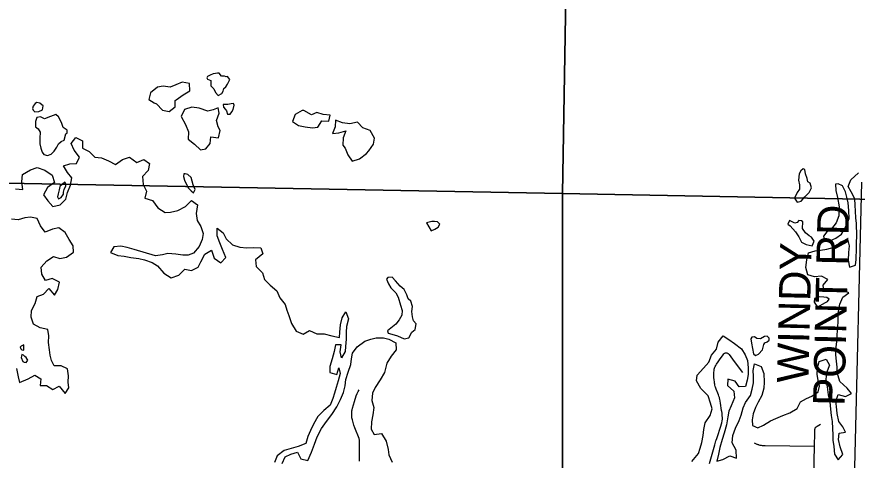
# Model space of a CAD drawing. Extents: x -38.1 to 35.9, y -2.7 to 28.5.
# Drawn here: x 22.099 to 23.615, y 17.526 to 18.326 of the extents above; entities that cross this region are included whole.
import ezdxf

# ---------------------------------------------------------------- set-up
doc = ezdxf.new("R2010")
doc.units = 0
for name, color, linetype in [('GM_X_Interstate_Shield', 7, 'Continuous'), ('GM_X_Major_River_Text', 7, 'Continuous'), ('GM_X_Minor_Lake', 7, 'Continuous'), ('GM_X_US_Route', 7, 'Continuous')]:
    doc.layers.add(name, color=color, linetype=linetype)

msp = doc.modelspace()

# ---------------------------------------------------------------- linework, layer by layer
at = {"layer": 'GM_X_Interstate_Shield'}
for points in [[(22.4769, 18.2175), (22.4739, 18.2184), (22.4682, 18.2185), (22.4641, 18.224), (22.4611, 18.2237), (22.4577, 18.2234), (22.4531, 18.2228), (22.4477, 18.2206), (22.4431, 18.2177), (22.4419, 18.2155), (22.4433, 18.2128), (22.4493, 18.2107), (22.4494, 18.2009), (22.4546, 18.1958), (22.4578, 18.1889), (22.4626, 18.1834), (22.4688, 18.187), (22.4712, 18.1915)], [(22.3868, 18.1761), (22.3992, 18.1848), (22.4115, 18.1921), (22.4104, 18.205), (22.3972, 18.2077), (22.3857, 18.203), (22.376, 18.1988), (22.3632, 18.2003), (22.3529, 18.1987), (22.3404, 18.1884), (22.337, 18.1767), (22.3471, 18.1704)], [(22.4712, 18.1915), (22.4728, 18.196), (22.4763, 18.1993), (22.4791, 18.2038), (22.4832, 18.2124), (22.4792, 18.2178)], [(22.4792, 18.2178), (22.4769, 18.2175)], [(22.3471, 18.1704), (22.3512, 18.1684), (22.3619, 18.1574), (22.374, 18.1548), (22.3845, 18.1629), (22.3848, 18.1746)], [(22.3848, 18.1746), (22.3868, 18.1761)], [(22.1467, 18.1647), (22.1441, 18.167), (22.1408, 18.1698), (22.1355, 18.1707), (22.1324, 18.1689), (22.1289, 18.1641), (22.1276, 18.1603), (22.1287, 18.1572), (22.1316, 18.1541)], [(22.1316, 18.1541), (22.1392, 18.155), (22.1454, 18.1579), (22.1467, 18.1647)], [(22.4535, 18.1579), (22.4435, 18.1551), (22.4281, 18.1609), (22.4148, 18.1624), (22.4018, 18.1582), (22.3954, 18.1455), (22.4037, 18.1316), (22.4086, 18.1181), (22.4082, 18.1049), (22.4197, 18.0958), (22.4304, 18.0853), (22.44, 18.0873), (22.4482, 18.0973), (22.4494, 18.109), (22.463, 18.1071), (22.466, 18.1207)], [(22.4623, 18.1614), (22.4535, 18.1579)], [(22.466, 18.1207), (22.4624, 18.1272), (22.4593, 18.1387), (22.4639, 18.1519), (22.4623, 18.1614)], [(22.4899, 18.169), (22.4857, 18.1687), (22.4799, 18.1674), (22.475, 18.1675), (22.4716, 18.1672), (22.4722, 18.1623), (22.4755, 18.1584), (22.4773, 18.1557), (22.4794, 18.1499)], [(22.4794, 18.1499), (22.484, 18.1498), (22.4871, 18.1539), (22.4892, 18.1584), (22.4913, 18.1663)], [(22.4913, 18.1663), (22.4899, 18.169)], [(22.1899, 18.121), (22.1828, 18.1261), (22.1797, 18.1349), (22.1746, 18.1449), (22.1695, 18.1492), (22.1602, 18.1457), (22.1491, 18.1415), (22.142, 18.1451), (22.1351, 18.1441), (22.1326, 18.1366), (22.1327, 18.1271), (22.1375, 18.1236), (22.1415, 18.1174), (22.1405, 18.1064), (22.1409, 18.0962), (22.1426, 18.0885)], [(22.6168, 18.1566), (22.6137, 18.1563), (22.6013, 18.1491), (22.5964, 18.1367), (22.6072, 18.1292), (22.6193, 18.127), (22.6325, 18.1251), (22.6421, 18.1263)], [(22.6492, 18.1379), (22.6622, 18.1375), (22.6644, 18.1481), (22.6515, 18.1492), (22.6402, 18.1529), (22.6306, 18.1487), (22.6168, 18.1566)], [(22.6421, 18.1263), (22.6492, 18.1379)], [(22.7339, 18.0839), (22.7422, 18.0961), (22.744, 18.1067), (22.7365, 18.1202), (22.7233, 18.1251), (22.7137, 18.1353), (22.7, 18.1326), (22.6867, 18.1342), (22.674, 18.1391), (22.6732, 18.1273), (22.6683, 18.1149), (22.6801, 18.1165), (22.6928, 18.1196), (22.6878, 18.1072), (22.6871, 18.0939)], [(22.1426, 18.0885), (22.145, 18.0812), (22.148, 18.0774), (22.1547, 18.0753), (22.1609, 18.0778), (22.1667, 18.0833), (22.1711, 18.0904), (22.1743, 18.0963), (22.179, 18.1008), (22.1848, 18.1033), (22.1878, 18.1142), (22.1901, 18.116), (22.1899, 18.121)], [(22.0971, 18.0151), (22.11, 18.0143), (22.1081, 18.0277), (22.1097, 18.0413), (22.1236, 18.0496), (22.1362, 18.0538), (22.1498, 18.0489), (22.1628, 18.0401), (22.167, 18.0267), (22.1545, 18.0176), (22.1473, 18.0045), (22.155, 17.9933), (22.1642, 17.9835), (22.1772, 17.9866), (22.1877, 17.9965), (22.1904, 18.0086), (22.1961, 18.0221), (22.1984, 18.0349), (22.1907, 18.0447), (22.1834, 18.057), (22.1949, 18.0605), (22.2067, 18.0609), (22.2124, 18.0721), (22.2029, 18.0849), (22.1975, 18.0972), (22.2058, 18.108), (22.2174, 18.102), (22.2178, 18.0887), (22.2294, 18.0826), (22.2397, 18.0721), (22.2519, 18.0714), (22.2646, 18.0657), (22.2769, 18.0593), (22.2897, 18.068), (22.3024, 18.0722), (22.3158, 18.0627), (22.3281, 18.0681), (22.3385, 18.0609), (22.3362, 18.0481), (22.3257, 18.0374), (22.3272, 18.0233), (22.3329, 18.011)], [(22.6871, 18.0939), (22.6911, 18.0889), (22.6961, 18.0766), (22.7041, 18.0653), (22.7175, 18.0691), (22.7296, 18.079)], [(22.7296, 18.079), (22.7339, 18.0839)], [(22.4134, 18.0357), (22.4078, 18.0408), (22.4026, 18.0424), (22.4003, 18.0421), (22.3997, 18.0372), (22.4018, 18.0311), (22.4083, 18.0172), (22.4134, 18.0118)], [(23.5107, 18.0227), (23.5105, 18.0147), (23.5065, 18.0084), (23.5017, 17.9987), (23.5064, 17.9913), (23.514, 17.993), (23.5203, 18.0008), (23.5285, 18.0085), (23.5322, 18.0171), (23.5298, 18.0252), (23.5257, 18.0279), (23.5244, 18.0337), (23.5216, 18.0425)], [(23.5216, 18.0425), (23.5207, 18.0501), (23.5177, 18.0513), (23.5134, 18.048), (23.5102, 18.0421), (23.5091, 18.0307), (23.5107, 18.0227)], [(23.5465, 17.7036), (23.5588, 17.7082), (23.5649, 17.697), (23.5592, 17.6835), (23.5581, 17.671), (23.5607, 17.6581), (23.5626, 17.6436), (23.5656, 17.631), (23.5667, 17.6177), (23.5679, 17.6062), (23.5695, 17.5952), (23.5702, 17.5826), (23.5707, 17.5712), (23.5711, 17.5617), (23.5727, 17.5503), (23.5742, 17.5366), (23.5804, 17.5262), (23.589, 17.5358), (23.5841, 17.5496), (23.5814, 17.563), (23.5825, 17.5747), (23.594, 17.5763), (23.589, 17.5859), (23.582, 17.5956), (23.5787, 17.6101), (23.5775, 17.6227), (23.5763, 17.6322), (23.5808, 17.6442), (23.5936, 17.6404), (23.6044, 17.6458), (23.5967, 17.6555), (23.5838, 17.6676), (23.579, 17.6841), (23.5789, 17.6936), (23.5776, 17.7042), (23.5761, 17.7157), (23.5769, 17.7297), (23.5779, 17.7399), (23.5786, 17.7505), (23.5793, 17.76), (23.5805, 17.7744), (23.5808, 17.7842), (23.5814, 17.7937), (23.5834, 17.8073), (23.5887, 17.8197), (23.5995, 17.8277), (23.586, 17.8338), (23.5765, 17.8325), (23.567, 17.8317), (23.5548, 17.8313), (23.5532, 17.8416), (23.5619, 17.8519), (23.5503, 17.8576), (23.5377, 17.8564), (23.5257, 17.8598), (23.5223, 17.8736), (23.5242, 17.8872), (23.5268, 17.8996), (23.5391, 17.9031), (23.5486, 17.9043), (23.5601, 17.9063), (23.5731, 17.9097), (23.5856, 17.9199), (23.5971, 17.9242), (23.6002, 17.9127), (23.599, 17.9002), (23.5986, 17.8865), (23.6009, 17.8739), (23.6117, 17.8778), (23.6131, 17.8876), (23.6137, 17.9081), (23.6136, 17.9176), (23.6144, 17.9305), (23.6135, 17.9525), (23.6123, 17.9632), (23.6119, 17.975), (23.6114, 17.986), (23.6106, 17.997), (23.6042, 18.0101), (23.5988, 18.0197), (23.6033, 18.0314), (23.617, 18.0439)], [(22.1856, 18.027), (22.1809, 18.0233), (22.177, 18.0196), (22.1753, 18.0132), (22.1736, 18.0064), (22.1723, 18.0008), (22.1741, 17.9969), (22.1791, 17.9994), (22.1831, 18.0058)], [(22.1831, 18.0058), (22.1832, 18.0092), (22.1844, 18.0141), (22.1877, 18.0204), (22.1874, 18.0242), (22.1856, 18.027)], [(22.4134, 18.0118), (22.4179, 18.0082), (22.4207, 18.0138), (22.4175, 18.0223), (22.4134, 18.0357)], [(23.5885, 18.0208), (23.5803, 18.0244), (23.5757, 18.0238), (23.5761, 18.012), (23.5792, 17.9998), (23.5821, 17.983), (23.582, 17.9663), (23.5771, 17.9536), (23.5684, 17.9432)], [(22.3329, 18.011), (22.3302, 17.9986), (22.3438, 17.9944), (22.3536, 17.9808), (22.3667, 17.9725), (22.3766, 17.9733), (22.3896, 17.976), (22.4035, 17.9836), (22.4144, 17.9939), (22.4248, 17.9864), (22.4225, 17.9709), (22.4247, 17.9579), (22.4313, 17.9471), (22.4351, 17.9349), (22.4332, 17.9239), (22.4283, 17.9111), (22.4181, 17.8989), (22.4081, 17.8958), (22.3986, 17.8957), (22.3861, 17.8975), (22.3717, 17.8983), (22.3618, 17.8963), (22.3492, 17.8944), (22.3108, 17.9058), (22.2983, 17.9095), (22.287, 17.9121), (22.2741, 17.9106), (22.2681, 17.9005), (22.2812, 17.8952), (22.2929, 17.8937), (22.305, 17.8911), (22.319, 17.8896), (22.3296, 17.8874), (22.3431, 17.8824), (22.3528, 17.8765), (22.3646, 17.8632), (22.3776, 17.8549), (22.3911, 17.8595), (22.402, 17.8705), (22.4145, 17.8679), (22.4264, 17.874), (22.4309, 17.8837), (22.4381, 17.8976), (22.4501, 17.9045), (22.455, 17.8903), (22.4669, 17.8816), (22.476, 17.8916), (22.4703, 17.9058), (22.4653, 17.9177), (22.4604, 17.9307), (22.4608, 17.944), (22.4712, 17.9361), (22.477, 17.9253), (22.488, 17.914), (22.5012, 17.9098), (22.5141, 17.9087), (22.5266, 17.9091), (22.5391, 17.9088), (22.5426, 17.8977), (22.5298, 17.887), (22.5309, 17.8752), (22.5424, 17.8635), (22.5462, 17.8516), (22.5561, 17.8415), (22.568, 17.8313), (22.5733, 17.8186), (22.5832, 17.8066), (22.5863, 17.7966), (22.5898, 17.7866), (22.5944, 17.7721), (22.6031, 17.7586), (22.6158, 17.7529), (22.627, 17.7598), (22.6401, 17.7537), (22.6534, 17.7537), (22.6674, 17.7499), (22.681, 17.7472), (22.6816, 17.7567), (22.6828, 17.7696), (22.6858, 17.7824), (22.6926, 17.7932), (22.6972, 17.7806), (22.6937, 17.767), (22.693, 17.7564), (22.6934, 17.7442), (22.6919, 17.731), (22.6912, 17.7215), (22.6848, 17.7103), (22.6821, 17.7214), (22.6844, 17.7339), (22.6741, 17.7338), (22.6715, 17.7217), (22.6677, 17.7085), (22.6635, 17.695), (22.6639, 17.6836), (22.6763, 17.6802), (22.6801, 17.6926), (22.6821, 17.6819), (22.679, 17.6691), (22.6749, 17.6571), (22.6719, 17.6466)], [(23.5684, 17.9432), (23.5599, 17.9378), (23.5543, 17.93), (23.5556, 17.9212), (23.5655, 17.9213), (23.5766, 17.9263), (23.5863, 17.9336), (23.5951, 17.9477), (23.6005, 17.962), (23.5998, 17.9761), (23.5986, 17.9898), (23.5963, 18.0001), (23.5935, 18.01), (23.5885, 18.0208)], [(22.0985, 17.6909), (22.1019, 17.676), (22.1042, 17.6657), (22.1196, 17.6725), (22.1316, 17.679), (22.1428, 17.6726), (22.1413, 17.6605), (22.1527, 17.6602), (22.1643, 17.6534), (22.1754, 17.6591), (22.1865, 17.6459), (22.1928, 17.6564), (22.1916, 17.6663), (22.1923, 17.6776), (22.1904, 17.6906), (22.1792, 17.6962), (22.1667, 17.6958), (22.1616, 17.7055), (22.1596, 17.7154), (22.1584, 17.7249), (22.1561, 17.7379), (22.1569, 17.75), (22.1549, 17.7614), (22.1413, 17.7645), (22.1294, 17.7709), (22.1252, 17.7839), (22.1256, 17.7957), (22.132, 17.8084), (22.1358, 17.8212), (22.1473, 17.8254), (22.1571, 17.8354), (22.1674, 17.8237), (22.1734, 17.8334), (22.1761, 17.8466), (22.163, 17.8534), (22.1507, 17.85), (22.1446, 17.8611), (22.1434, 17.8737), (22.1533, 17.8856), (22.1653, 17.8932), (22.1766, 17.8898), (22.1888, 17.8918), (22.2016, 17.9009), (22.2008, 17.9123), (22.1939, 17.9239), (22.1863, 17.9366), (22.1748, 17.9449), (22.1633, 17.9422), (22.1503, 17.9373), (22.1419, 17.9485), (22.1362, 17.9616), (22.1237, 17.9642), (22.1138, 17.963), (22.1019, 17.9591), (22.0898, 17.9606)], [(22.8621, 17.9515), (22.8577, 17.9555), (22.8524, 17.9564), (22.8475, 17.9561), (22.8379, 17.9541)], [(22.8379, 17.9541), (22.8462, 17.9395), (22.8531, 17.9427), (22.8589, 17.9459), (22.8621, 17.9515)], [(23.5167, 17.9557), (23.5145, 17.9577), (23.5096, 17.9582), (23.5064, 17.9545), (23.5026, 17.9531), (23.4974, 17.9559), (23.4925, 17.9583), (23.4896, 17.9516), (23.4941, 17.9484), (23.5033, 17.9375)], [(23.5033, 17.9375), (23.5095, 17.9286), (23.5145, 17.919), (23.5231, 17.9146), (23.5337, 17.9123), (23.537, 17.9206), (23.5326, 17.9283), (23.5281, 17.9307), (23.5218, 17.9358), (23.5164, 17.9436), (23.5167, 17.9557)], [(22.7761, 17.8561), (22.7685, 17.8552), (22.7661, 17.8522), (22.7693, 17.8438), (22.774, 17.8364), (22.7825, 17.8278), (22.7868, 17.8197), (22.791, 17.8056), (22.7941, 17.796), (22.7938, 17.7873), (22.7887, 17.7787), (22.7827, 17.7709)], [(22.7827, 17.7709), (22.7765, 17.7665), (22.7679, 17.7592), (22.7689, 17.7546), (22.7757, 17.7529), (22.7855, 17.7503), (22.7975, 17.7447), (22.8063, 17.7463), (22.8119, 17.7564), (22.8178, 17.7616), (22.8192, 17.7718), (22.8148, 17.7772), (22.8131, 17.7841), (22.8119, 17.794), (22.8129, 17.8031), (22.8098, 17.8126), (22.8053, 17.8166), (22.8029, 17.8242), (22.7975, 17.8335), (22.7905, 17.8397), (22.7824, 17.8491), (22.7761, 17.8561)], [(23.5549, 17.8199), (23.5477, 17.8201), (23.5408, 17.8184), (23.5377, 17.8174), (23.5375, 17.8109), (23.5411, 17.8055), (23.5445, 17.8031), (23.5483, 17.8045), (23.5522, 17.8071)], [(23.5522, 17.8071), (23.5576, 17.8103), (23.5611, 17.8117), (23.5643, 17.8162), (23.5602, 17.8194), (23.5549, 17.8199)], [(23.3167, 17.5233), (23.3285, 17.5377), (23.3318, 17.5475), (23.3348, 17.5576), (23.3371, 17.5705), (23.3385, 17.5811), (23.3407, 17.5928), (23.3495, 17.6065), (23.3533, 17.6182), (23.3502, 17.6285), (23.346, 17.6419), (23.3327, 17.6548), (23.3251, 17.6687), (23.3262, 17.6789), (23.3376, 17.6915), (23.347, 17.7026), (23.352, 17.7154), (23.361, 17.7261), (23.3644, 17.7385), (23.3731, 17.7501), (23.3836, 17.7437), (23.3936, 17.7362), (23.4059, 17.7263), (23.4131, 17.7155), (23.417, 17.7055), (23.4181, 17.6922), (23.4182, 17.6804), (23.4167, 17.6702), (23.4133, 17.6586), (23.4019, 17.6581), (23.3946, 17.6682), (23.3815, 17.672), (23.3807, 17.6603), (23.3926, 17.6501), (23.3934, 17.6379), (23.3876, 17.624), (23.3835, 17.6139), (23.3817, 17.6041), (23.379, 17.5897), (23.3752, 17.5747), (23.3714, 17.563), (23.3672, 17.5483), (23.3649, 17.5363), (23.3615, 17.5238), (23.3726, 17.5269), (23.385, 17.5338), (23.3974, 17.5296), (23.3963, 17.5437), (23.3895, 17.5572), (23.3906, 17.5704), (23.3956, 17.5836), (23.4017, 17.5971), (23.4057, 17.6068), (23.4092, 17.62), (23.4136, 17.6297), (23.4224, 17.6424), (23.4254, 17.654), (23.4276, 17.665), (23.428, 17.6775), (23.4275, 17.6874), (23.4298, 17.6995), (23.4414, 17.6946), (23.4467, 17.6819), (23.447, 17.6667), (23.4463, 17.6557), (23.4429, 17.6425), (23.4361, 17.6306), (23.4312, 17.6209), (23.4271, 17.6092), (23.4256, 17.5983), (23.4261, 17.5884), (23.4358, 17.5839), (23.4458, 17.5889), (23.4586, 17.5965), (23.4682, 17.6012), (23.4809, 17.6065), (23.4936, 17.6111), (23.5067, 17.6187), (23.5128, 17.631), (23.5232, 17.6371), (23.5329, 17.641), (23.5445, 17.649), (23.5471, 17.6592), (23.5447, 17.6692), (23.5428, 17.6806), (23.5435, 17.6912), (23.5465, 17.7036)], [(23.4484, 17.7376), (23.4526, 17.7394), (23.4561, 17.7423), (23.4562, 17.7457), (23.4525, 17.7493), (23.4476, 17.749), (23.4402, 17.7447), (23.4338, 17.7453), (23.4297, 17.748), (23.4251, 17.7478), (23.4231, 17.7444), (23.4244, 17.7368), (23.426, 17.7269), (23.428, 17.7173), (23.4317, 17.7146), (23.4371, 17.7171)], [(22.1116, 17.7338), (22.1069, 17.7313), (22.1054, 17.7294), (22.1064, 17.7264), (22.1083, 17.7248), (22.112, 17.7243)], [(22.112, 17.7243), (22.1116, 17.7338)], [(22.5778, 17.5198), (22.5831, 17.5318), (22.5935, 17.5365), (22.6053, 17.5399), (22.6114, 17.528), (22.6243, 17.5253), (22.6304, 17.54), (22.6358, 17.5546), (22.6411, 17.5677), (22.6488, 17.5827), (22.6579, 17.5957), (22.6674, 17.608), (22.6765, 17.6218), (22.683, 17.6349), (22.6883, 17.648), (22.6913, 17.6597), (22.6928, 17.671), (22.697, 17.6842), (22.7016, 17.6985), (22.7026, 17.7083), (22.7048, 17.7185), (22.7131, 17.7304), (22.7271, 17.7402), (22.7379, 17.7441), (22.7474, 17.7465), (22.7603, 17.7465), (22.7702, 17.7443), (22.7829, 17.7375), (22.7832, 17.7246), (22.7746, 17.7135), (22.7666, 17.7008), (22.7623, 17.6838), (22.7547, 17.6704), (22.7452, 17.657), (22.7407, 17.6469), (22.7392, 17.6336), (22.7429, 17.6206), (22.7414, 17.6074), (22.7388, 17.5949), (22.7384, 17.5817), (22.7434, 17.572), (22.7568, 17.5739), (22.7655, 17.56), (22.7692, 17.5447), (22.7704, 17.5352), (22.7761, 17.5222)], [(23.4371, 17.7171), (23.4438, 17.7248), (23.4451, 17.7297), (23.4467, 17.7346), (23.4484, 17.7376)], [(22.1084, 17.7161), (22.1075, 17.7134), (22.1071, 17.7112), (22.1099, 17.7039)], [(22.1099, 17.7039), (22.1125, 17.7023), (22.1163, 17.7018), (22.1191, 17.7059), (22.118, 17.7082), (22.1162, 17.7109), (22.1136, 17.7129), (22.111, 17.7152), (22.1084, 17.7161)], [(22.6719, 17.6466), (22.669, 17.6368), (22.6641, 17.6248), (22.6528, 17.6156), (22.6418, 17.6045), (22.6342, 17.5907), (22.6289, 17.5791), (22.624, 17.5686), (22.6202, 17.5558), (22.6068, 17.5505), (22.5815, 17.5429), (22.5687, 17.5337), (22.5641, 17.5217)]]:
    msp.add_lwpolyline(points, dxfattribs=at)
at = {"layer": 'GM_X_Major_River_Text'}
msp.add_line((23.5367, 17.497), (23.538, 17.5511), dxfattribs=at)
for points in [[(23.6099, 17.4948), (23.6103, 17.5124), (23.623, 18.0275)], [(23.3484, 17.5196), (23.3579, 17.5533), (23.3601, 17.5606), (23.3606, 17.5621), (23.3615, 17.5648), (23.3647, 17.5739), (23.3667, 17.5797), (23.3685, 17.5853), (23.3706, 17.5933), (23.3713, 17.5965), (23.3717, 17.5999), (23.3718, 17.6028), (23.3716, 17.6059), (23.3715, 17.6074), (23.3711, 17.6104), (23.3706, 17.6136), (23.3703, 17.6155), (23.3682, 17.6284), (23.3676, 17.632), (23.367, 17.6355), (23.3666, 17.6371), (23.3663, 17.6388), (23.3656, 17.6412), (23.3648, 17.6437), (23.3636, 17.6467), (23.3605, 17.6541), (23.3597, 17.6558), (23.3592, 17.6573), (23.3588, 17.6588), (23.3581, 17.6613), (23.3578, 17.663), (23.3575, 17.6647), (23.3572, 17.6669), (23.3568, 17.6704), (23.3564, 17.6747), (23.3562, 17.6777), (23.3562, 17.6801), (23.3563, 17.6822), (23.3564, 17.6846), (23.3566, 17.6869), (23.3569, 17.6888), (23.3571, 17.6902), (23.3575, 17.6917), (23.3581, 17.6934), (23.3588, 17.6947), (23.3596, 17.6963), (23.3613, 17.6989), (23.364, 17.7029), (23.3668, 17.7067), (23.3731, 17.7157), (23.3745, 17.7175), (23.375, 17.7181), (23.3757, 17.7185), (23.3763, 17.7189), (23.3774, 17.7192), (23.3783, 17.7193), (23.3793, 17.7192), (23.3799, 17.7191), (23.3807, 17.7188), (23.3815, 17.7184), (23.3823, 17.7179), (23.3828, 17.7174), (23.3838, 17.7162), (23.3928, 17.704), (23.4078, 17.6841)], [(22.717, 17.5239), (22.7172, 17.5338), (22.7174, 17.559), (22.7171, 17.5619), (22.7166, 17.565), (22.7157, 17.5679), (22.7145, 17.5706), (22.7112, 17.5779), (22.7087, 17.5839), (22.707, 17.5888), (22.7056, 17.5938), (22.7045, 17.5982), (22.7037, 17.6024), (22.7034, 17.6068), (22.7033, 17.6107), (22.7037, 17.6145), (22.704, 17.6168), (22.7046, 17.6194), (22.7082, 17.6314), (22.7115, 17.6419), (22.7131, 17.6459), (22.7147, 17.6494), (22.7166, 17.6526)], [(23.538, 17.5511), (23.5384, 17.5752), (23.5386, 17.5789), (23.5387, 17.5814), (23.5388, 17.5824), (23.539, 17.5831), (23.5392, 17.5838), (23.5396, 17.5844), (23.5408, 17.5856), (23.5428, 17.5871), (23.5484, 17.5909)], [(23.4293, 17.5568), (23.4338, 17.5548), (23.4344, 17.5546), (23.4356, 17.5541), (23.4367, 17.5537), (23.4375, 17.5535), (23.4395, 17.553), (23.4407, 17.5528), (23.4417, 17.5526), (23.4433, 17.5524), (23.4443, 17.5523), (23.4453, 17.5523), (23.447, 17.5522), (23.4487, 17.5521), (23.538, 17.5511)]]:
    msp.add_lwpolyline(points, dxfattribs=at)
at = {"layer": 'GM_X_US_Route'}
for points in [[(23.1004, 19.0039), (23.0833, 18.0071), (22.0145, 18.0265), (22.0424, 19.0296)], [(23.1004, 19.0039), (24.1377, 18.9829), (24.1248, 17.9867), (23.0833, 18.0071)], [(23.0833, 18.0071), (23.083, 17.004), (21.9892, 17.0222), (22.0145, 18.0265)], [(24.1248, 17.9867), (24.0999, 16.9841), (23.083, 17.004), (23.0833, 18.0071)]]:
    msp.add_lwpolyline(points, close=True, dxfattribs=at)

# ---------------------------------------------------------------- texts
at = {"layer": 'GM_X_Minor_Lake'}
for s, rotation, p in [('POINT RD', 88.6502, (23.5919, 17.623)), ('WINDY', 88.6028, (23.5267, 17.6646))]:
    msp.add_text(s, height=0.05682, rotation=rotation, dxfattribs=at).set_placement(p)

doc.saveas('drawing.dxf')
